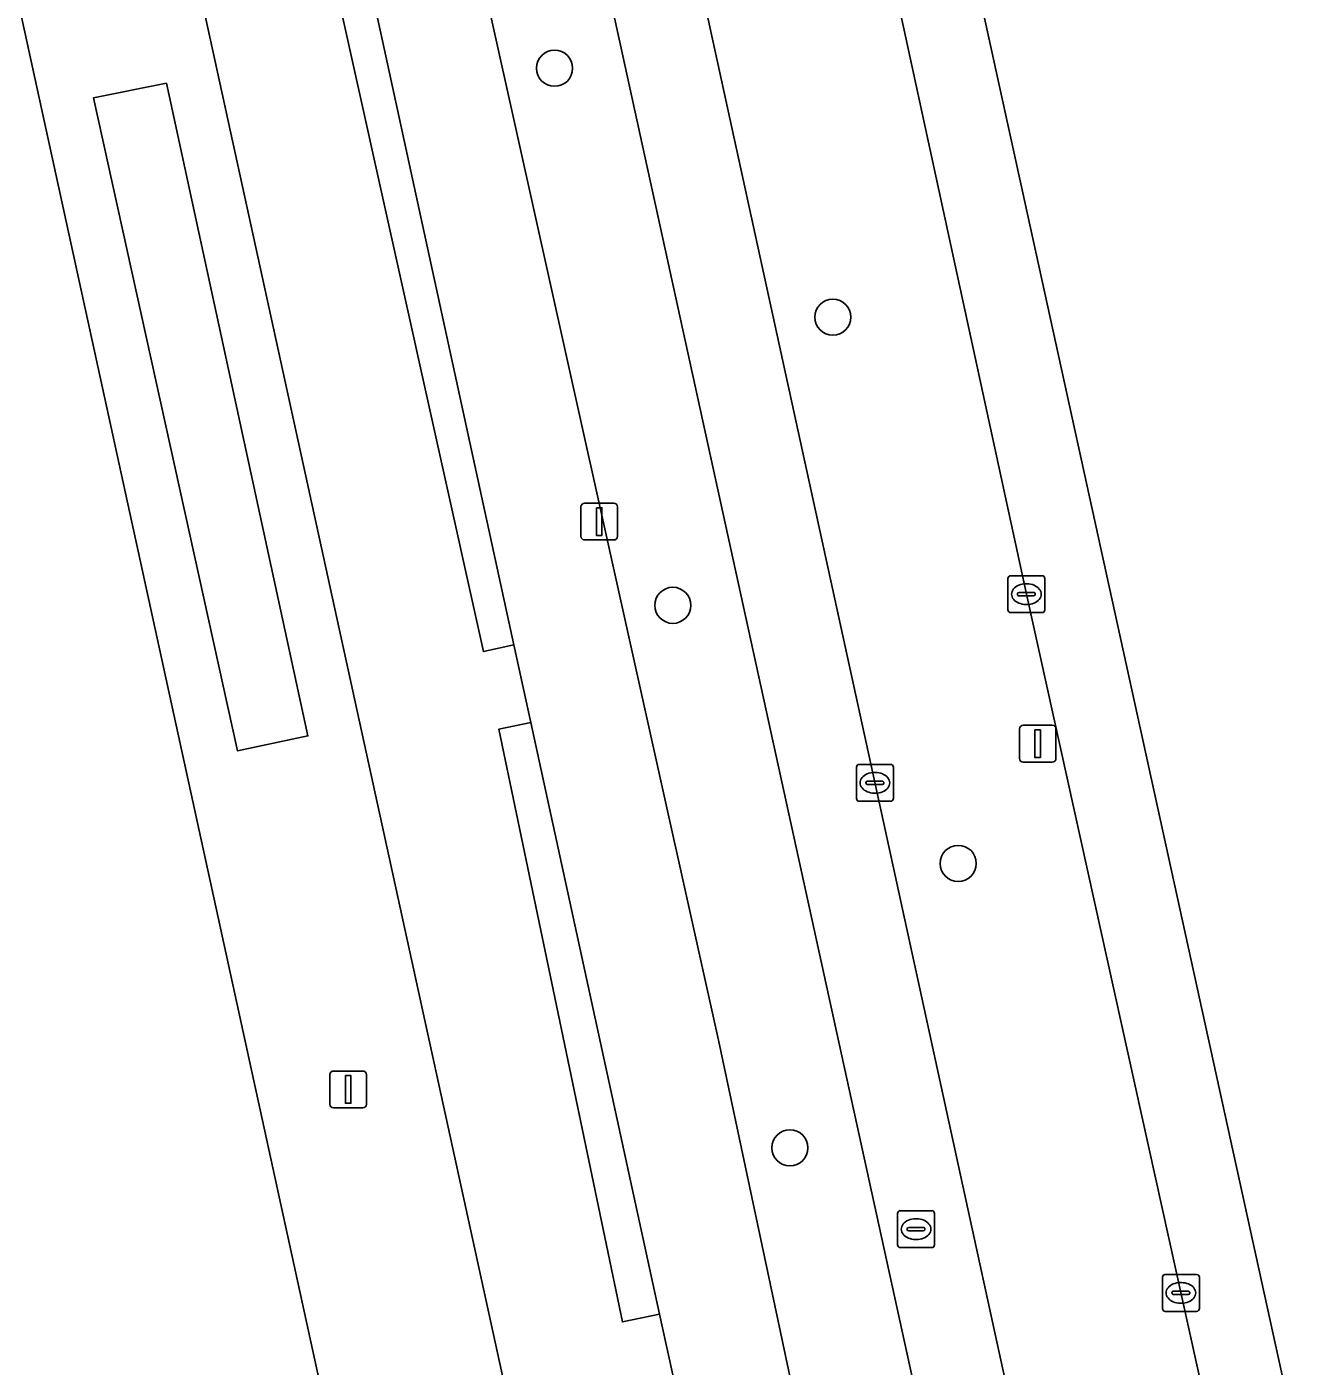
# Model space of a CAD drawing. Extents: x 160030 to 160839, y 385325 to 386450.
# Drawn here: x 160644.66 to 160679.07, y 386090.4 to 386126.71 of the extents above; entities that cross this region are included whole.
import ezdxf

# ---------------------------------------------------------------- set-up
doc = ezdxf.new("R2010")
doc.units = 0
for name, color, linetype in [('IMGEO_Berm_groen', 7, 'Continuous'), ('IMGEO_Boom', 7, 'Continuous'), ('IMGEO_Fietspad_gesloten', 7, 'Continuous'), ('IMGEO_Groenvoorziening', 7, 'Continuous'), ('IMGEO_Haag', 7, 'Continuous'), ('IMGEO_Kolk', 7, 'Continuous'), ('IMGEO_Lichtmast', 7, 'Continuous'), ('IMGEO_Rijbaan_lokaal_gesloten', 7, 'Continuous'), ('IMGEO_Rioolput', 7, 'Continuous'), ('IMGEO_Voetpad_halfverhard', 7, 'Continuous'), ('IMGEO_Voetpad_open', 7, 'Continuous')]:
    doc.layers.add(name, color=color, linetype=linetype)

msp = doc.modelspace()

# ---------------------------------------------------------------- linework, layer by layer
at = {"layer": 'IMGEO_Berm_groen'}
msp.add_lwpolyline([(160657.315, 386141.904), (160654.083, 386141.2), (160663.41, 386099.237), (160667.736, 386078.847), (160670.975, 386079.501)], close=True, dxfattribs=at)
msp.add_lwpolyline([(160661.295, 386135.32), (160667.828, 386105.398), (160673.309, 386080.237), (160678.371, 386081.393), (160671.752, 386111.328), (160666.726, 386134.54)], dxfattribs=at)
at = {"layer": 'IMGEO_Boom'}
for centre in [(160658.963, 386125.586), (160666.504, 386118.837), (160662.167, 386111.025), (160669.905, 386104.028), (160665.342, 386096.315)]:
    msp.add_circle(centre, 0.489, dxfattribs=at)
at = {"layer": 'IMGEO_Fietspad_gesloten'}
for points in [[(160645.016, 386198.179), (160645.338, 386196.693), (160654.791, 386153.384), (160655.299, 386151.025), (160656.922, 386143.72), (160657.315, 386141.904), (160670.975, 386079.501), (160671.3, 386078.035), (160705.016, 385923.921), (160707.366, 385912.745), (160707.429, 385912.447), (160708.993, 385905.624)], [(160711.149, 385906.772), (160709.712, 385913.36), (160707.349, 385924.464), (160673.641, 386078.745), (160673.309, 386080.237), (160667.828, 386105.398), (160661.295, 386135.32)]]:
    msp.add_lwpolyline(points, dxfattribs=at)
at = {"layer": 'IMGEO_Groenvoorziening'}
for points in [[(160650.152, 386145.33), (160649.279, 386145.134), (160647.393, 386153.501), (160643.86, 386152.729), (160659.685, 386080.38), (160663.222, 386081.117), (160661.366, 386089.2), (160662.327, 386089.421), (160661.808, 386091.806), (160660.801, 386091.595), (160657.45, 386107.664), (160658.321, 386107.845), (160657.862, 386109.956), (160657.033, 386109.772), (160649.66, 386142.998), (160650.63, 386143.213)], [(160654.916, 386079.348), (160639.117, 386151.654), (160628.523, 386149.305), (160630.133, 386141.856), (160632.697, 386131.034), (160644.316, 386077.041)], [(160650.63, 386143.213), (160649.66, 386142.998), (160657.033, 386109.772), (160657.862, 386109.956)], [(160652.278, 386107.483), (160648.441, 386125.181), (160646.462, 386124.78), (160650.37, 386107.079)], [(160658.321, 386107.845), (160657.45, 386107.664), (160660.801, 386091.595), (160661.808, 386091.806)]]:
    msp.add_lwpolyline(points, close=True, dxfattribs=at)
at = {"layer": 'IMGEO_Haag'}
for points in [[(160650.63, 386143.213), (160649.66, 386142.998), (160657.033, 386109.772), (160657.862, 386109.956)], [(160652.278, 386107.483), (160648.441, 386125.181), (160646.462, 386124.78), (160650.37, 386107.079)], [(160658.321, 386107.845), (160657.45, 386107.664), (160660.801, 386091.595), (160661.808, 386091.806)]]:
    msp.add_lwpolyline(points, close=True, dxfattribs=at)
at = {"layer": 'IMGEO_Kolk'}
for p, q in [((160671.326, 386111.828), (160672.178, 386111.828)), ((160671.251, 386110.902), (160671.251, 386111.754)), ((160671.739, 386111.608), (160671.764, 386111.608)), ((160672.252, 386111.754), (160672.252, 386110.902)), ((160671.51, 386111.322), (160671.51, 386111.334)), ((160671.948, 386111.285), (160671.55, 386111.285)), ((160671.553, 386111.371), (160671.951, 386111.371)), ((160671.762, 386111.048), (160671.737, 386111.048)), ((160671.994, 386111.334), (160671.994, 386111.322)), ((160672.178, 386110.828), (160671.326, 386110.828)), ((160667.22, 386106.713), (160668.072, 386106.713)), ((160667.145, 386105.787), (160667.145, 386106.639)), ((160667.633, 386106.493), (160667.658, 386106.493)), ((160668.146, 386106.639), (160668.146, 386105.787)), ((160667.404, 386106.207), (160667.404, 386106.219)), ((160667.842, 386106.17), (160667.444, 386106.17)), ((160667.447, 386106.256), (160667.845, 386106.256)), ((160667.888, 386106.219), (160667.888, 386106.207)), ((160668.072, 386105.713), (160667.22, 386105.713)), ((160667.656, 386105.933), (160667.631, 386105.933)), ((160675.515, 386092.884), (160676.367, 386092.884)), ((160675.44, 386091.958), (160675.44, 386092.81)), ((160675.928, 386092.664), (160675.953, 386092.664)), ((160676.441, 386092.81), (160676.441, 386091.958)), ((160675.699, 386092.378), (160675.699, 386092.39)), ((160676.137, 386092.341), (160675.739, 386092.341)), ((160675.742, 386092.427), (160676.14, 386092.427)), ((160676.183, 386092.39), (160676.183, 386092.378)), ((160676.367, 386091.884), (160675.515, 386091.884)), ((160675.951, 386092.104), (160675.926, 386092.104))]:
    msp.add_line(p, q, dxfattribs=at)
for points in [[(160671.326, 386111.828), (160672.178, 386111.828)], [(160671.251, 386110.902), (160671.251, 386111.754)], [(160672.252, 386111.754), (160672.252, 386110.902)], [(160672.178, 386110.828), (160671.326, 386110.828)], [(160667.22, 386106.713), (160668.072, 386106.713)], [(160667.145, 386105.787), (160667.145, 386106.639)], [(160668.146, 386106.639), (160668.146, 386105.787)], [(160668.072, 386105.713), (160667.22, 386105.713)], [(160675.515, 386092.884), (160676.367, 386092.884)], [(160675.44, 386091.958), (160675.44, 386092.81)], [(160676.441, 386092.81), (160676.441, 386091.958)], [(160676.367, 386091.884), (160675.515, 386091.884)]]:
    msp.add_lwpolyline(points, dxfattribs=at)
for centre, radius, start, end in [((160671.328, 386111.752), 0.0765, 91.552, 178.448), ((160671.328, 386111.752), 0.0765, 91.552, 178.448), ((160672.176, 386111.752), 0.0765, 1.552, 88.448), ((160672.176, 386111.752), 0.0765, 1.552, 88.448), ((160671.55, 386111.331), 0.0403, 85.8775, 175.7526), ((160671.547, 386111.321), 0.0366, 178.938, 274.7102), ((160671.951, 386111.328), 0.043, 264.8664, 352.4533), ((160671.955, 386111.333), 0.0386, 1.7309, 96.639), ((160671.328, 386110.904), 0.0765, 181.552, 268.448), ((160671.328, 386110.904), 0.0765, 181.552, 268.448), ((160672.176, 386110.904), 0.0765, 271.552, 358.448), ((160672.176, 386110.904), 0.0765, 271.552, 358.448), ((160667.222, 386106.637), 0.0765, 91.552, 178.448), ((160667.222, 386106.637), 0.0765, 91.552, 178.448), ((160668.07, 386106.637), 0.0765, 1.552, 88.448), ((160668.07, 386106.637), 0.0765, 1.552, 88.448), ((160667.444, 386106.216), 0.0403, 85.8775, 175.7526), ((160667.441, 386106.206), 0.0366, 178.938, 274.7102), ((160667.845, 386106.213), 0.043, 264.8664, 352.4533), ((160667.849, 386106.218), 0.0386, 1.7309, 96.639), ((160667.222, 386105.789), 0.0765, 181.552, 268.448), ((160667.222, 386105.789), 0.0765, 181.552, 268.448), ((160668.07, 386105.789), 0.0765, 271.552, 358.448), ((160668.07, 386105.789), 0.0765, 271.552, 358.448), ((160675.517, 386092.808), 0.0765, 91.552, 178.448), ((160675.517, 386092.808), 0.0765, 91.552, 178.448), ((160676.365, 386092.808), 0.0765, 1.552, 88.448), ((160676.365, 386092.808), 0.0765, 1.552, 88.448), ((160675.739, 386092.387), 0.0403, 85.8775, 175.7526), ((160675.736, 386092.377), 0.0366, 178.938, 274.7102), ((160676.14, 386092.384), 0.043, 264.8664, 352.4533), ((160676.144, 386092.389), 0.0386, 1.7309, 96.639), ((160675.517, 386091.96), 0.0765, 181.552, 268.448), ((160675.517, 386091.96), 0.0765, 181.552, 268.448), ((160676.365, 386091.96), 0.0765, 271.552, 358.448), ((160676.365, 386091.96), 0.0765, 271.552, 358.448)]:
    msp.add_arc(centre, radius, start, end, dxfattribs=at)
for centre, major_axis, ratio, start_param, end_param in [((160671.738, 386111.328), (-0.387, 0.002), 0.722429, 4.712389, 7.853982), ((160671.763, 386111.328), (-0.39, 0.002), 0.717154, 1.570796, 4.712389), ((160667.632, 386106.213), (-0.387, 0.002), 0.722429, 4.712389, 7.853982), ((160667.657, 386106.213), (-0.39, 0.002), 0.717154, 1.570796, 4.712389), ((160675.927, 386092.384), (-0.387, 0.002), 0.722429, 4.712389, 7.853982), ((160675.952, 386092.384), (-0.39, 0.002), 0.717154, 1.570796, 4.712389)]:
    msp.add_ellipse(centre, major_axis=major_axis, ratio=ratio, start_param=start_param, end_param=end_param, dxfattribs=at)
at = {"layer": 'IMGEO_Lichtmast'}
for p, q in [((160659.677, 386112.897), (160659.677, 386113.697)), ((160659.677, 386113.697), (160659.677, 386112.897)), ((160659.777, 386113.797), (160660.567, 386113.797)), ((160660.567, 386113.797), (160659.777, 386113.797)), ((160660.667, 386113.697), (160660.667, 386112.897)), ((160660.667, 386112.897), (160660.667, 386113.697)), ((160660.567, 386112.797), (160659.777, 386112.797)), ((160659.777, 386112.797), (160660.567, 386112.797)), ((160671.664, 386107.773), (160672.454, 386107.773)), ((160672.454, 386107.773), (160671.664, 386107.773)), ((160671.564, 386106.873), (160671.564, 386107.673)), ((160671.564, 386107.673), (160671.564, 386106.873)), ((160672.554, 386107.673), (160672.554, 386106.873)), ((160672.554, 386106.873), (160672.554, 386107.673)), ((160672.454, 386106.773), (160671.664, 386106.773)), ((160671.664, 386106.773), (160672.454, 386106.773)), ((160652.972, 386098.399), (160653.762, 386098.399)), ((160653.762, 386098.399), (160652.972, 386098.399)), ((160652.872, 386097.499), (160652.872, 386098.299)), ((160652.872, 386098.299), (160652.872, 386097.499)), ((160653.862, 386098.299), (160653.862, 386097.499)), ((160653.862, 386097.499), (160653.862, 386098.299)), ((160653.762, 386097.399), (160652.972, 386097.399)), ((160652.972, 386097.399), (160653.762, 386097.399))]:
    msp.add_line(p, q, dxfattribs=at)
for points in [[(160660.097, 386113.672), (160660.247, 386113.672), (160660.247, 386112.922), (160660.097, 386112.922), (160660.097, 386113.672)], [(160671.984, 386107.648), (160672.134, 386107.648), (160672.134, 386106.898), (160671.984, 386106.898), (160671.984, 386107.648)], [(160653.292, 386098.274), (160653.442, 386098.274), (160653.442, 386097.524), (160653.292, 386097.524), (160653.292, 386098.274)]]:
    msp.add_lwpolyline(points, dxfattribs=at)
for centre, start, end in [((160659.777, 386113.697), 90, 180), ((160659.777, 386113.697), 90, 180), ((160660.567, 386113.697), 0, 90), ((160660.567, 386113.697), 360, 90), ((160659.777, 386112.897), 180, 270), ((160659.777, 386112.897), 180, 270), ((160660.567, 386112.897), 270, 0), ((160660.567, 386112.897), 270, 0), ((160671.664, 386107.673), 90, 180), ((160671.664, 386107.673), 90, 180), ((160672.454, 386107.673), 0, 90), ((160672.454, 386107.673), 360, 90), ((160671.664, 386106.873), 180, 270), ((160671.664, 386106.873), 180, 270), ((160672.454, 386106.873), 270, 0), ((160672.454, 386106.873), 270, 0), ((160652.972, 386098.299), 90, 180), ((160652.972, 386098.299), 90, 180), ((160653.762, 386098.299), 0, 90), ((160653.762, 386098.299), 360, 90), ((160652.972, 386097.499), 180, 270), ((160652.972, 386097.499), 180, 270), ((160653.762, 386097.499), 270, 0), ((160653.762, 386097.499), 270, 0)]:
    msp.add_arc(centre, 0.1, start, end, dxfattribs=at)
at = {"layer": 'IMGEO_Rijbaan_lokaal_gesloten'}
for points in [[(160715.986, 385920.097), (160709.137, 385951.327), (160667.311, 386142.022), (160666.177, 386147.12), (160627.151, 386322.494), (160619.632, 386342.829), (160602.223, 386374.893), (160583.152, 386408.014), (160562.767, 386437.281), (160552.093, 386430.607)], [(160627.509, 386314.693), (160652.533, 386199.784), (160662.224, 386155.286), (160662.748, 386152.932), (160663.714, 386148.272), (160665.027, 386142.388), (160665.575, 386139.892), (160666.317, 386136.513), (160666.726, 386134.54), (160671.752, 386111.328), (160678.371, 386081.393), (160678.67, 386079.922), (160693.684, 386011.498), (160713.676, 385919.621), (160715.986, 385920.097)]]:
    msp.add_lwpolyline(points, dxfattribs=at)
at = {"layer": 'IMGEO_Rioolput'}
for p, q in [((160668.26, 386093.687), (160668.26, 386094.539)), ((160668.335, 386094.613), (160669.187, 386094.613)), ((160668.748, 386094.393), (160668.773, 386094.393)), ((160669.261, 386094.539), (160669.261, 386093.687)), ((160668.519, 386094.107), (160668.519, 386094.119)), ((160668.957, 386094.07), (160668.559, 386094.07)), ((160668.562, 386094.156), (160668.96, 386094.156)), ((160669.003, 386094.119), (160669.003, 386094.107)), ((160669.187, 386093.613), (160668.335, 386093.613)), ((160668.771, 386093.833), (160668.746, 386093.833))]:
    msp.add_line(p, q, dxfattribs=at)
for points in [[(160668.26, 386093.687), (160668.26, 386094.539)], [(160668.335, 386094.613), (160669.187, 386094.613)], [(160669.261, 386094.539), (160669.261, 386093.687)], [(160669.187, 386093.613), (160668.335, 386093.613)]]:
    msp.add_lwpolyline(points, dxfattribs=at)
for centre, radius, start, end in [((160668.337, 386094.537), 0.0765, 91.552, 178.448), ((160668.337, 386094.537), 0.0765, 91.552, 178.448), ((160669.185, 386094.537), 0.0765, 1.552, 88.448), ((160669.185, 386094.537), 0.0765, 1.552, 88.448), ((160668.559, 386094.116), 0.0403, 85.8775, 175.7526), ((160668.556, 386094.106), 0.0366, 178.938, 274.7102), ((160668.96, 386094.113), 0.043, 264.8664, 352.4533), ((160668.964, 386094.118), 0.0386, 1.7309, 96.639), ((160668.337, 386093.689), 0.0765, 181.552, 268.448), ((160668.337, 386093.689), 0.0765, 181.552, 268.448), ((160669.185, 386093.689), 0.0765, 271.552, 358.448), ((160669.185, 386093.689), 0.0765, 271.552, 358.448)]:
    msp.add_arc(centre, radius, start, end, dxfattribs=at)
for centre, major_axis, ratio, start_param, end_param in [((160668.747, 386094.113), (-0.387, 0.002), 0.722429, 4.712389, 7.853982), ((160668.772, 386094.113), (-0.39, 0.002), 0.717154, 1.570796, 4.712389)]:
    msp.add_ellipse(centre, major_axis=major_axis, ratio=ratio, start_param=start_param, end_param=end_param, dxfattribs=at)
at = {"layer": 'IMGEO_Voetpad_halfverhard'}
for points in [[(160643.86, 386152.729), (160639.117, 386151.654), (160654.916, 386079.348), (160655.061, 386078.686), (160659.828, 386079.728), (160659.685, 386080.38)], [(160650.37, 386107.079), (160646.462, 386124.78), (160648.441, 386125.181), (160652.278, 386107.483)]]:
    msp.add_lwpolyline(points, close=True, dxfattribs=at)
at = {"layer": 'IMGEO_Voetpad_open'}
for points in [[(160674.536, 386048.012), (160668.056, 386077.361), (160667.736, 386078.847), (160663.41, 386099.237), (160654.083, 386141.2), (160657.315, 386141.904), (160656.922, 386143.72), (160653.668, 386142.971), (160652.072, 386150.282), (160655.299, 386151.025), (160654.791, 386153.384), (160651.561, 386152.635), (160642.263, 386196.109), (160642.836, 386196.175), (160645.338, 386196.693), (160645.016, 386198.179), (160642.485, 386197.646), (160642.041, 386197.613), (160634.527, 386231.74), (160630.468, 386250), (160629.116, 386256.081), (160625.705, 386271.858), (160620.344, 386296.773)], [(160638.459, 386198.773), (160639.294, 386194.81), (160640.466, 386189.429), (160646.113, 386163.44), (160647.17, 386158.566), (160648.26, 386153.691), (160649.605, 386147.578), (160650.152, 386145.33), (160650.63, 386143.213), (160657.862, 386109.956), (160658.321, 386107.845), (160661.808, 386091.806), (160662.327, 386089.421)]]:
    msp.add_lwpolyline(points, dxfattribs=at)

doc.saveas('drawing.dxf')
